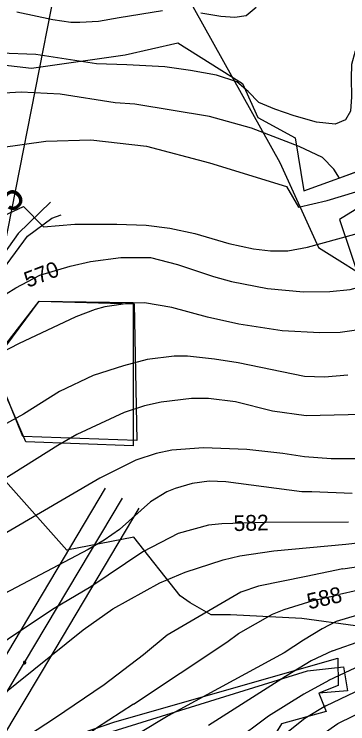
# Model space of a CAD drawing. Extents: x -709418 to -703832, y -1161719 to -1157826.
# Drawn here: x -706737.7 to -706568.2, y -1159133.3 to -1158772.6 of the extents above; entities that cross this region are included whole.
import ezdxf

# ---------------------------------------------------------------- set-up
doc = ezdxf.new("R2010")
doc.units = 0
for name, color, linetype in [('102_obvod PÚ', 7, 'Continuous'), ('103_hranice KÚ', 7, 'Continuous'), ('106_zastavitelné plochy', 7, 'Continuous'), ('110_silnice II. třídy a III. třídy', 7, 'Continuous'), ('111_silnice II. třídy a III. třídy_popis', 7, 'Continuous'), ('120_vrstevnice hlavní', 7, 'Continuous'), ('121_vrstevnice hlavní_popis', 7, 'Continuous'), ('122_vrstevnice základní', 7, 'Continuous'), ('206_TTP_KN', 7, 'Continuous'), ('303_příkop_stav', 7, 'Continuous'), ('514 odvodnění - LPIS', 7, 'Continuous'), ('609_LBC_stav', 7, 'Continuous'), ('705_el VN nadzemní_E.ON', 7, 'Continuous'), ('735_OP sítí TI', 7, 'Continuous')]:
    doc.layers.add(name, color=color, linetype=linetype)

# ---------------------------------------------------------------- blocks, each defined once
blk = doc.blocks.new('Elektro - Implicitní$0$VN4601')
for points in [[(1.23, 0), (1.22, 0.13), (1.2, 0.26), (1.17, 0.38), (1.12, 0.5), (1.06, 0.61), (0.99, 0.72), (0.91, 0.82), (0.82, 0.91), (0.72, 0.99), (0.61, 1.06), (0.5, 1.12), (0.38, 1.17), (0.26, 1.2), (0.13, 1.22), (0, 1.23), (-0.13, 1.22), (-0.26, 1.2), (-0.38, 1.17), (-0.5, 1.12), (-0.61, 1.06), (-0.72, 0.99), (-0.82, 0.91), (-0.91, 0.82), (-0.99, 0.72), (-1.06, 0.61), (-1.12, 0.5), (-1.17, 0.38), (-1.2, 0.26), (-1.22, 0.13), (-1.23, 0), (-1.22, -0.13), (-1.2, -0.26), (-1.17, -0.38), (-1.12, -0.5), (-1.06, -0.61), (-0.99, -0.72), (-0.91, -0.82), (-0.82, -0.91), (-0.72, -0.99), (-0.61, -1.06), (-0.5, -1.12), (-0.38, -1.17), (-0.26, -1.2), (-0.13, -1.22), (0, -1.23), (0.13, -1.22), (0.26, -1.2), (0.38, -1.17), (0.5, -1.12), (0.61, -1.06), (0.72, -0.99), (0.82, -0.91), (0.91, -0.82), (0.99, -0.72), (1.06, -0.61), (1.12, -0.5), (1.17, -0.38), (1.2, -0.26), (1.22, -0.13), (1.23, 0)], [(0.92, 0), (0.92, 0.1), (0.9, 0.19), (0.88, 0.28), (0.84, 0.37), (0.8, 0.46), (0.75, 0.54), (0.68, 0.62), (0.62, 0.68), (0.54, 0.74), (0.46, 0.8), (0.37, 0.84), (0.28, 0.88), (0.19, 0.9), (0.1, 0.92), (0, 0.92), (-0.1, 0.92), (-0.19, 0.9), (-0.28, 0.88), (-0.37, 0.84), (-0.46, 0.8), (-0.54, 0.74), (-0.62, 0.68), (-0.68, 0.62), (-0.75, 0.54), (-0.8, 0.46), (-0.84, 0.37), (-0.88, 0.28), (-0.9, 0.19), (-0.92, 0.1), (-0.92, 0), (-0.92, -0.1), (-0.9, -0.19), (-0.88, -0.29), (-0.84, -0.38), (-0.8, -0.46), (-0.75, -0.54), (-0.68, -0.62), (-0.62, -0.69), (-0.54, -0.75), (-0.46, -0.8), (-0.37, -0.84), (-0.28, -0.88), (-0.19, -0.9), (-0.1, -0.92), (0, -0.92), (0.1, -0.92), (0.19, -0.9), (0.28, -0.88), (0.37, -0.84), (0.46, -0.8), (0.54, -0.75), (0.62, -0.69), (0.68, -0.62), (0.75, -0.54), (0.8, -0.46), (0.84, -0.38), (0.88, -0.29), (0.9, -0.19), (0.92, -0.1), (0.92, 0)], [(0.61, 0), (0.61, 0.06), (0.6, 0.13), (0.58, 0.19), (0.56, 0.25), (0.53, 0.31), (0.5, 0.36), (0.46, 0.41), (0.41, 0.46), (0.36, 0.5), (0.31, 0.53), (0.25, 0.56), (0.19, 0.58), (0.13, 0.6), (0.06, 0.61), (0, 0.61), (-0.06, 0.61), (-0.13, 0.6), (-0.19, 0.58), (-0.25, 0.56), (-0.31, 0.53), (-0.36, 0.5), (-0.41, 0.46), (-0.46, 0.41), (-0.5, 0.36), (-0.53, 0.31), (-0.56, 0.25), (-0.58, 0.19), (-0.6, 0.13), (-0.61, 0.06), (-0.61, 0), (-0.61, -0.07), (-0.6, -0.13), (-0.58, -0.19), (-0.56, -0.25), (-0.53, -0.31), (-0.5, -0.36), (-0.46, -0.41), (-0.41, -0.46), (-0.36, -0.5), (-0.31, -0.53), (-0.25, -0.56), (-0.19, -0.58), (-0.13, -0.6), (-0.06, -0.61), (0, -0.61), (0.06, -0.61), (0.13, -0.6), (0.19, -0.58), (0.25, -0.56), (0.31, -0.53), (0.36, -0.5), (0.41, -0.46), (0.46, -0.41), (0.5, -0.36), (0.53, -0.31), (0.56, -0.25), (0.58, -0.19), (0.6, -0.13), (0.61, -0.06), (0.61, 0)], [(0.31, 0), (0.31, 0.03), (0.3, 0.06), (0.29, 0.09), (0.28, 0.12), (0.27, 0.15), (0.25, 0.18), (0.23, 0.21), (0.21, 0.23), (0.18, 0.25), (0.15, 0.27), (0.12, 0.28), (0.09, 0.29), (0.06, 0.3), (0.03, 0.31), (0, 0.31), (-0.03, 0.31), (-0.06, 0.3), (-0.09, 0.29), (-0.12, 0.28), (-0.15, 0.27), (-0.18, 0.25), (-0.21, 0.23), (-0.23, 0.21), (-0.25, 0.18), (-0.27, 0.15), (-0.28, 0.12), (-0.29, 0.09), (-0.3, 0.06), (-0.31, 0.03), (-0.31, 0), (-0.31, -0.03), (-0.3, -0.06), (-0.29, -0.1), (-0.28, -0.13), (-0.27, -0.15), (-0.25, -0.18), (-0.23, -0.21), (-0.21, -0.23), (-0.18, -0.25), (-0.15, -0.27), (-0.12, -0.28), (-0.09, -0.29), (-0.06, -0.3), (-0.03, -0.31), (0, -0.31), (0.03, -0.31), (0.06, -0.3), (0.09, -0.29), (0.12, -0.28), (0.15, -0.27), (0.18, -0.25), (0.21, -0.23), (0.23, -0.21), (0.25, -0.18), (0.27, -0.15), (0.28, -0.13), (0.29, -0.1), (0.3, -0.06), (0.31, -0.03), (0.31, 0)]]:
    blk.add_lwpolyline(points)

msp = doc.modelspace()

# ---------------------------------------------------------------- linework, layer by layer
at = {"layer": '102_obvod PÚ'}
msp.add_lwpolyline([(-706731.4, -1159147.52), (-706686.57, -1159132.24), (-706573.17, -1159099.95), (-706573.06, -1159113.87), (-706582.98, -1159117.75), (-706579.22, -1159127.1), (-706601.81, -1159133.26), (-706611.85, -1159149.46)], dxfattribs=at)
at = {"layer": '103_hranice KÚ'}
msp.add_lwpolyline([(-706564.31, -1159083.46), (-706591.56, -1159079.67), (-706627.84, -1159077.93), (-706637.69, -1159077.84), (-706648.36, -1159071.71), (-706653.44, -1159068.18), (-706676.84, -1159038.41), (-706710.91, -1159044.97), (-706744.77, -1159006.87)], dxfattribs=at)
at = {"layer": '106_zastavitelné plochy'}
for points in [[(-706572.32, -1158876.86), (-706560.73, -1158911.61), (-706450.28, -1158913.65), (-706443.47, -1158879.58), (-706487.78, -1158890.49), (-706488.46, -1158883.67), (-706437.33, -1158868), (-706458.46, -1158845.51), (-706481.64, -1158855.05), (-706522.55, -1158846.19), (-706572.32, -1158876.86)], [(-706725.08, -1158918.48), (-706676.67, -1158919.85), (-706675.31, -1158989.35), (-706733.26, -1158987.31), (-706748.94, -1158949.15), (-706725.08, -1158918.48)], [(-706725.08, -1158918.48), (-706677.3, -1158919.11), (-706677.3, -1158992.02), (-706731.84, -1158989.98), (-706748.89, -1158950.45), (-706725.08, -1158918.48)], [(-706722.35, -1159147.93), (-706588.73, -1159106.37), (-706570.32, -1159104.32), (-706568.28, -1159116.59), (-706582.98, -1159117.75), (-706579.22, -1159127.1), (-706601.81, -1159133.26), (-706611.85, -1159149.46)]]:
    msp.add_lwpolyline(points, dxfattribs=at)
at = {"layer": '110_silnice II. třídy a III. třídy'}
msp.add_lwpolyline([(-706719.27, -1158868.19), (-706735.67, -1158884.09), (-706778.1, -1158943.84), (-706798.35, -1158966.48), (-706833.54, -1158993.47), (-706866.33, -1159013.22), (-706914.06, -1159035.87), (-706932.87, -1159052.74), (-706941.55, -1159069.12), (-706968.13, -1159131.99), (-706993.68, -1159200.89)], dxfattribs=at)
at = {"layer": '120_vrstevnice hlavní'}
for points in [[(-706662.27, -1158770.89), (-706684.33, -1158774.39), (-706694.84, -1158776.31), (-706704.41, -1158776.72), (-706708.98, -1158776.72), (-706718.12, -1158775.43), (-706736.41, -1158771.57)], [(-706614.67, -1158769.11), (-706619.83, -1158773.43), (-706625.52, -1158774.31), (-706632.76, -1158773.81), (-706642.94, -1158772.11)], [(-706790.47, -1158944.21), (-706780.23, -1158953.25), (-706755.48, -1158926.73), (-706746.84, -1158917.81), (-706736.79, -1158911.67), (-706724.69, -1158905.15), (-706709.26, -1158900.58), (-706698.98, -1158898.3), (-706683.55, -1158896.3), (-706668.4, -1158896.3), (-706654.69, -1158899.72), (-706636.4, -1158905.87), (-706627.26, -1158908.44), (-706608.97, -1158912.01), (-706590.69, -1158913.73), (-706577.33, -1158913.59), (-706567.05, -1158912.45), (-706552.54, -1158908.62)], [(-706565.97, -1159016.25), (-706586.43, -1159015.44), (-706591.54, -1159015.44), (-706630.12, -1159010.3), (-706638.69, -1159010.02), (-706647.26, -1159011.16), (-706655.83, -1159013.59), (-706660.12, -1159015.44), (-706668.4, -1159020.44), (-706684.26, -1159034.45), (-706691.98, -1159039.87), (-706700.12, -1159044.59), (-706742.84, -1159067.16), (-706754.27, -1159074.3), (-706790.84, -1159102.31), (-706809.27, -1159118.45), (-706814.84, -1159122.59), (-706826.94, -1159133.8)], [(-706187.03, -1159242.28), (-706197.21, -1159228.05), (-706208.76, -1159215.69), (-706225.25, -1159199.21), (-706251.21, -1159173.3), (-706276.23, -1159148.27), (-706307.12, -1159120.96), (-706316.13, -1159114.52), (-706333.3, -1159103.94), (-706354.75, -1159093.36), (-706371.91, -1159086.63), (-706393.36, -1159080.06), (-706419.1, -1159074.19), (-706427.68, -1159073.05), (-706457.72, -1159071.05), (-706515.21, -1159069.76), (-706532.37, -1159071.19), (-706549.53, -1159073.91), (-706574.08, -1159081.34)], [(-706574.08, -1159081.34), (-706581.23, -1159085.07), (-706590.76, -1159090.76), (-706600.54, -1159097.16)], [(-706600.54, -1159097.16), (-706659.52, -1159129.18), (-706674.4, -1159138.16)]]:
    msp.add_lwpolyline(points, dxfattribs=at)
msp.add_open_spline([(-706574.08, -1159081.34), (-706574.08, -1159081.34)], degree=1, dxfattribs=at)
at = {"layer": '122_vrstevnice základní'}
for points in [[(-706556.55, -1158735.96), (-706552.55, -1158751.97), (-706551.36, -1158765.8), (-706551.52, -1158773.73), (-706552.71, -1158779.42), (-706556.15, -1158783.21), (-706561.48, -1158786.67), (-706564.4, -1158791.33), (-706566.28, -1158798.22), (-706566.44, -1158805.12), (-706566.32, -1158814.57), (-706566.82, -1158821.8), (-706569.39, -1158826.29), (-706574.56, -1158828.54), (-706584.03, -1158827.53), (-706595.41, -1158824.28), (-706605.24, -1158820.85)], [(-706605.24, -1158820.85), (-706613.47, -1158817.53), (-706618.82, -1158811.85), (-706624.52, -1158806.87), (-706634.86, -1158803.62), (-706648.13, -1158801.24), (-706661.23, -1158799.37), (-706680.4, -1158798.29), (-706695.83, -1158797.72), (-706726.69, -1158793.01), (-706744.98, -1158792.43)], [(-706617.19, -1158830.5), (-706638.39, -1158824.52), (-706676.4, -1158818.29), (-706686.41, -1158817.58), (-706714.41, -1158813.15), (-706734.12, -1158812.29), (-706757.27, -1158813.58)], [(-706544.42, -1158843.52), (-706559.21, -1158850.93), (-706572.37, -1158855.88), (-706575.3, -1158851.41), (-706581, -1158845.4), (-706592.89, -1158839.74), (-706617.19, -1158830.5)], [(-706791.84, -1158856.58), (-706782.41, -1158852.15), (-706760.41, -1158843.86), (-706744.41, -1158840.29), (-706721.55, -1158837.15), (-706698.69, -1158836.44), (-706670.4, -1158839.58), (-706638.42, -1158848.14), (-706599.37, -1158860.23), (-706593.23, -1158870.64), (-706578.73, -1158867.3), (-706556.79, -1158860.6), (-706545.96, -1158855.89)], [(-706768.69, -1158887.01), (-706732.89, -1158870.39)], [(-706732.89, -1158870.39), (-706722.85, -1158880.71), (-706706.95, -1158879.31), (-706685.47, -1158879.31), (-706670.69, -1158879.87), (-706658.69, -1158881.27), (-706645.86, -1158884.06)], [(-706645.86, -1158884.06), (-706628.59, -1158889.14), (-706616.12, -1158891.87), (-706607.54, -1158892.87), (-706598.69, -1158892.87), (-706588.69, -1158891.01), (-706564.69, -1158884.44), (-706548.94, -1158879.78)], [(-706555.46, -1158932.01), (-706572.11, -1158934.3), (-706582.4, -1158934.58), (-706601.54, -1158933.58), (-706623.54, -1158930.15), (-706639.55, -1158926.58), (-706657.55, -1158921.73), (-706671.55, -1158919.3), (-706678.69, -1158919.44), (-706691.55, -1158921.3), (-706696.55, -1158922.73), (-706706.34, -1158926.36), (-706735.55, -1158940.16), (-706756.12, -1158950.87)], [(-706568.11, -1158956.12), (-706579.96, -1158957.11), (-706590.16, -1158956.78), (-706623.83, -1158949.87), (-706635.83, -1158947.87), (-706649.55, -1158946.44), (-706656.4, -1158946.44), (-706670.12, -1158948.16), (-706682.12, -1158951.3), (-706697.55, -1158956.3), (-706714.69, -1158964.44), (-706732.98, -1158975.87), (-706811.41, -1159018.73)], [(-706560.95, -1158976.03), (-706589.26, -1158976.73), (-706606.4, -1158974.44), (-706625.26, -1158969.58), (-706638.97, -1158967.87), (-706647.55, -1158967.87), (-706662.97, -1158969.73), (-706671.55, -1158971.58), (-706681.83, -1158975.01), (-706705.83, -1158986.3), (-706715.55, -1158991.73), (-706743.84, -1159009.59), (-706755.98, -1159016.73), (-706771.55, -1159025.3), (-706805.55, -1159043.45), (-706819.55, -1159052.73), (-706857.41, -1159079.88), (-706882.98, -1159100.59), (-706908.27, -1159124.45), (-706928.99, -1159148.88)], [(-706563.77, -1158998.62), (-706576.67, -1158998.58), (-706590.16, -1158997.59), (-706601.26, -1158995.87), (-706619.54, -1158993.87), (-706641.55, -1158993.01), (-706657.55, -1158994.16), (-706665.55, -1158995.87), (-706675.83, -1158999.3), (-706694.12, -1159008.44), (-706741.41, -1159036.02), (-706762.41, -1159045.87), (-706765.41, -1159047.87), (-706771.55, -1159050.3), (-706790.41, -1159062.16), (-706809.27, -1159075.73), (-706831.7, -1159095.73), (-706863.98, -1159122.88), (-706885.84, -1159144.88)], [(-706567.77, -1159030.76), (-706609.83, -1159031.02), (-706632.12, -1159031.59), (-706638.97, -1159032.3), (-706654.4, -1159036.59), (-706672.4, -1159045.87), (-706698.83, -1159063.59), (-706717.41, -1159074.73), (-706740.12, -1159089.73), (-706770.27, -1159111.59), (-706785.41, -1159124.02), (-706808.41, -1159144.88), (-706817.27, -1159154.02), (-706820.27, -1159157.88), (-706874.34, -1159216.6)], [(-706569.16, -1159041.88), (-706555.83, -1159040.44), (-706524.93, -1159036.58), (-706495.76, -1159035.44), (-706480.31, -1159034.01), (-706461.44, -1159031.29), (-706449.42, -1159030.57), (-706430.55, -1159031), (-706399.65, -1159033.29), (-706380.78, -1159036.29), (-706358.47, -1159041.87), (-706335.58, -1159049.88), (-706321.28, -1159056.6), (-706304.84, -1159065.47), (-706287.39, -1159076.62), (-706271.94, -1159088.64), (-706223.75, -1159135.97), (-706216.02, -1159142.55), (-706200.43, -1159156.33), (-706190.54, -1159163.06)], [(-706896.34, -1159305.76), (-706891.06, -1159299.33), (-706868.97, -1159246.1), (-706862.43, -1159234.32), (-706837.41, -1159204.45), (-706811.55, -1159175.45), (-706794.98, -1159159.17), (-706778.12, -1159144.59), (-706752.98, -1159125.88), (-706702.69, -1159085.59), (-706687.55, -1159074.88), (-706663.69, -1159061.59), (-706650.83, -1159056.16), (-706631.55, -1159049.87), (-706622.97, -1159047.87), (-706605.83, -1159045.3), (-706569.16, -1159041.88)], [(-706570.73, -1159054.45), (-706528.08, -1159048.31), (-706474.88, -1159044.45), (-706445.7, -1159043.59), (-706426.83, -1159044.02), (-706411.38, -1159045.16), (-706383.92, -1159049.88), (-706370.19, -1159053.03), (-706357.89, -1159057.03), (-706342.02, -1159063.32), (-706323.29, -1159072.48), (-706311.99, -1159079.77), (-706296.11, -1159092.21), (-706259.93, -1159123.96), (-706248.78, -1159134.83), (-706239.48, -1159145.84), (-706231.26, -1159153.59), (-706220.87, -1159161.68)], [(-706570.73, -1159054.45), (-706589.26, -1159058.45), (-706613.54, -1159063.3), (-706622.54, -1159066.3), (-706659.97, -1159088.16), (-706671.97, -1159098.16), (-706691.92, -1159113.47)], [(-706238.64, -1159165.47), (-706283.67, -1159122.82), (-706305.27, -1159105.23), (-706318.99, -1159095.36), (-706335.3, -1159085.63), (-706355.32, -1159075.77), (-706367.19, -1159071.05), (-706384.78, -1159065.76), (-706398.51, -1159062.61), (-706425.97, -1159058.46), (-706446.56, -1159057.46), (-706484.32, -1159058.75), (-706532.2, -1159059.89), (-706554.53, -1159063.47), (-706572.37, -1159067.6)], [(-706677.1, -1159123.23), (-706629.69, -1159091.73), (-706623.69, -1159087.45), (-706606.4, -1159077.59), (-706600.54, -1159075.16), (-706585.82, -1159070.68), (-706572.37, -1159067.6)], [(-706575.93, -1159096.13), (-706560.53, -1159090.79), (-706536.66, -1159084.2), (-706512.64, -1159081.2), (-706498.62, -1159080.63), (-706442.56, -1159082.63), (-706424.54, -1159084.92), (-706408.52, -1159087.78), (-706386.5, -1159093.21), (-706368.19, -1159099.22), (-706352.03, -1159106.94), (-706338.44, -1159115.67), (-706325.57, -1159126.11), (-706312.85, -1159137.55)], [(-706577.8, -1159111.17), (-706561.55, -1159103.51), (-706546.67, -1159098.36), (-706524.93, -1159094.21), (-706509.49, -1159092.5), (-706497.47, -1159092.07), (-706451.14, -1159092.64), (-706437.41, -1159094.07), (-706420.25, -1159096.93), (-706384.21, -1159104.23), (-706373.62, -1159107.8), (-706364.47, -1159112.23), (-706349.03, -1159121.96), (-706337.59, -1159131.4), (-706329.15, -1159139.84)], [(-706575.93, -1159096.13), (-706586.81, -1159101.29), (-706599.83, -1159109.16), (-706638.97, -1159134.16)], [(-706579.42, -1159124.09), (-706564.41, -1159116.95), (-706546.39, -1159110.23), (-706528.37, -1159106.8), (-706504.34, -1159103.51), (-706462.29, -1159102.51), (-706450.28, -1159103.08), (-706428.26, -1159105.51), (-706410.24, -1159108.95), (-706385.64, -1159115.38), (-706375.34, -1159119.39), (-706366.9, -1159123.82), (-706357.75, -1159130.11), (-706345.45, -1159141.7)], [(-706577.8, -1159111.18), (-706590.56, -1159118.27), (-706608.4, -1159129.45), (-706626.54, -1159143.02)], [(-706691.92, -1159113.47), (-706717.27, -1159130.62), (-706738.69, -1159144.59), (-706771.98, -1159173.74), (-706783.41, -1159184.45), (-706792.55, -1159194.02), (-706827.55, -1159235.03), (-706840.84, -1159251.6), (-706851.98, -1159266.6), (-706874.41, -1159300.31), (-706887.27, -1159315.74)], [(-706581.23, -1159138.66), (-706573.27, -1159133.11), (-706557.26, -1159125.25), (-706547.24, -1159121.39), (-706539.23, -1159119.1), (-706515.21, -1159114.38), (-706495.19, -1159112.52), (-706471.16, -1159112.09), (-706455.14, -1159113.09), (-706419.1, -1159116.81), (-706409.09, -1159118.67), (-706392.36, -1159123.25), (-706386.5, -1159125.82), (-706375.2, -1159132.26), (-706368.62, -1159137.55)], [(-706677.1, -1159123.23), (-706695.83, -1159135.45), (-706715.69, -1159150.17), (-706735.69, -1159167.74), (-706763.69, -1159195.45), (-706783.7, -1159217.45), (-706805.84, -1159244.6), (-706817.98, -1159263.03), (-706836.98, -1159293.6), (-706845.7, -1159304.17), (-706859.84, -1159317.89), (-706876.41, -1159330.17), (-706889.99, -1159343.75), (-706898.42, -1159355.89), (-706903.84, -1159367.03), (-706906.27, -1159374.75), (-706908.27, -1159387.6), (-706908.42, -1159392.75), (-706907.7, -1159400.6)], [(-706579.42, -1159124.09), (-706590.1, -1159130.58), (-706604.26, -1159141.88)]]:
    msp.add_lwpolyline(points, dxfattribs=at)
for points in [[(-706569.16, -1159041.88), (-706569.16, -1159041.88)], [(-706570.73, -1159054.45), (-706570.73, -1159054.45)], [(-706572.37, -1159067.6), (-706572.37, -1159067.6)], [(-706575.93, -1159096.13), (-706575.93, -1159096.13)], [(-706577.8, -1159111.17), (-706577.8, -1159111.18)], [(-706579.42, -1159124.09), (-706579.42, -1159124.09)]]:
    msp.add_open_spline(points, degree=1, dxfattribs=at)
at = {"layer": '206_TTP_KN'}
for p, q in [((-706686.57, -1159132.24), (-706573.17, -1159099.95)), ((-706573.17, -1159099.95), (-706573.06, -1159113.87)), ((-706573.06, -1159113.87), (-706582.98, -1159117.75)), ((-706582.98, -1159117.75), (-706579.22, -1159127.1)), ((-706579.22, -1159127.1), (-706601.81, -1159133.26)), ((-706731.4, -1159147.52), (-706686.57, -1159132.24)), ((-706601.81, -1159133.26), (-706611.85, -1159149.46))]:
    msp.add_line(p, q, dxfattribs=at)
at = {"layer": '303_příkop_stav'}
msp.add_lwpolyline([(-706972.54, -1159157.44), (-706938.1, -1159071.4), (-706926.7, -1159052.56), (-706904.04, -1159036.6), (-706858.9, -1159013.34), (-706803.75, -1158977.76), (-706767.91, -1158938.46), (-706741.34, -1158899.51), (-706730.87, -1158885.33), (-706718.54, -1158876.26), (-706713.89, -1158874.63)], dxfattribs=at)
at = {"layer": '514 odvodnění - LPIS'}
msp.add_lwpolyline([(-707091.66, -1159185.61), (-707067.05, -1159100.92), (-707036.31, -1159048.98), (-706995.04, -1159005.45), (-706934.01, -1159011.63), (-706947.99, -1159058.39), (-706922.15, -1159060.93), (-706851.26, -1159022.69), (-706790.89, -1158973.74), (-706747.02, -1158912.58), (-706716.93, -1158759.9), (-706697.06, -1158726.14), (-706670.64, -1158725.93), (-706602.78, -1158847.92), (-706583.04, -1158891.24), (-706552.73, -1158910.18), (-706494.68, -1158910.47), (-706457.47, -1158890.53), (-706273.62, -1158913.9)], dxfattribs=at)
at = {"layer": '609_LBC_stav'}
msp.add_lwpolyline([(-707020.33, -1158818.08), (-707002.07, -1158818.2), (-706985.19, -1158827.67), (-706874.76, -1158789.56), (-706814.99, -1158781.92), (-706798.8, -1158775.71), (-706771.53, -1158783.96), (-706743.51, -1158798.35), (-706728.82, -1158800.08), (-706681.29, -1158793.16), (-706654.49, -1158787.12), (-706621.65, -1158807.85), (-706613.87, -1158825.13), (-706594.86, -1158835.5), (-706590.54, -1158862.28), (-706556.83, -1158850.18)], dxfattribs=at)
at = {"layer": '705_el VN nadzemní_E.ON'}
msp.add_lwpolyline([(-706880.73, -1160218.11), (-706883.24, -1160121.67), (-706885.97, -1160030.15), (-706888.81, -1159867.66), (-706890.66, -1159770.11), (-706893.19, -1159670.63), (-706895.78, -1159542.24), (-706897.96, -1159421.41), (-706883.28, -1159376.25), (-706867.82, -1159329.09), (-706796.05, -1159208.33), (-706732.4, -1159102.13), (-706682.71, -1159018.58)], dxfattribs=at)
at = {"layer": '735_OP sítí TI'}
for points in [[(-706890.9, -1160211.71), (-706893.24, -1160121.95), (-706895.97, -1160030.39), (-706898.81, -1159867.84), (-706900.66, -1159770.33), (-706903.19, -1159670.86), (-706905.78, -1159542.43), (-706907.99, -1159419.91), (-706892.79, -1159373.15), (-706876.98, -1159324.93), (-706804.64, -1159203.21), (-706740.99, -1159097), (-706691.31, -1159013.46)], [(-706870.8, -1160215.44), (-706873.24, -1160121.39), (-706875.97, -1160029.91), (-706878.81, -1159867.48), (-706880.66, -1159769.89), (-706883.19, -1159670.4), (-706885.78, -1159542.05), (-706887.93, -1159422.91), (-706873.77, -1159379.35), (-706858.66, -1159333.25), (-706787.46, -1159213.45), (-706723.81, -1159107.26), (-706674.12, -1159023.69)]]:
    msp.add_lwpolyline(points, dxfattribs=at)

# ---------------------------------------------------------------- block references
at = {"layer": '705_el VN nadzemní_E.ON', "xscale": 0.5, "yscale": 0.5, "rotation": 60.36126114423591}
msp.add_blockref('Elektro - Implicitní$0$VN4601', (-706732.4, -1159102.13), dxfattribs=at)

# ---------------------------------------------------------------- texts
at = {"layer": '111_silnice II. třídy a III. třídy_popis'}
msp.add_text('III/12855', height=15, rotation=42.5281, dxfattribs=at).set_placement((-706788.64, -1158919.44))
at = {"layer": '121_vrstevnice hlavní_popis'}
for s, rotation, p in [('570', 20.9673, (-706730.76, -1158911.71)), ('582', 1.286, (-706626.14, -1159035.32)), ('588', 12.7376, (-706587.94, -1159075.14))]:
    msp.add_text(s, height=8, rotation=rotation, dxfattribs=at).set_placement(p)

doc.saveas('drawing.dxf')
